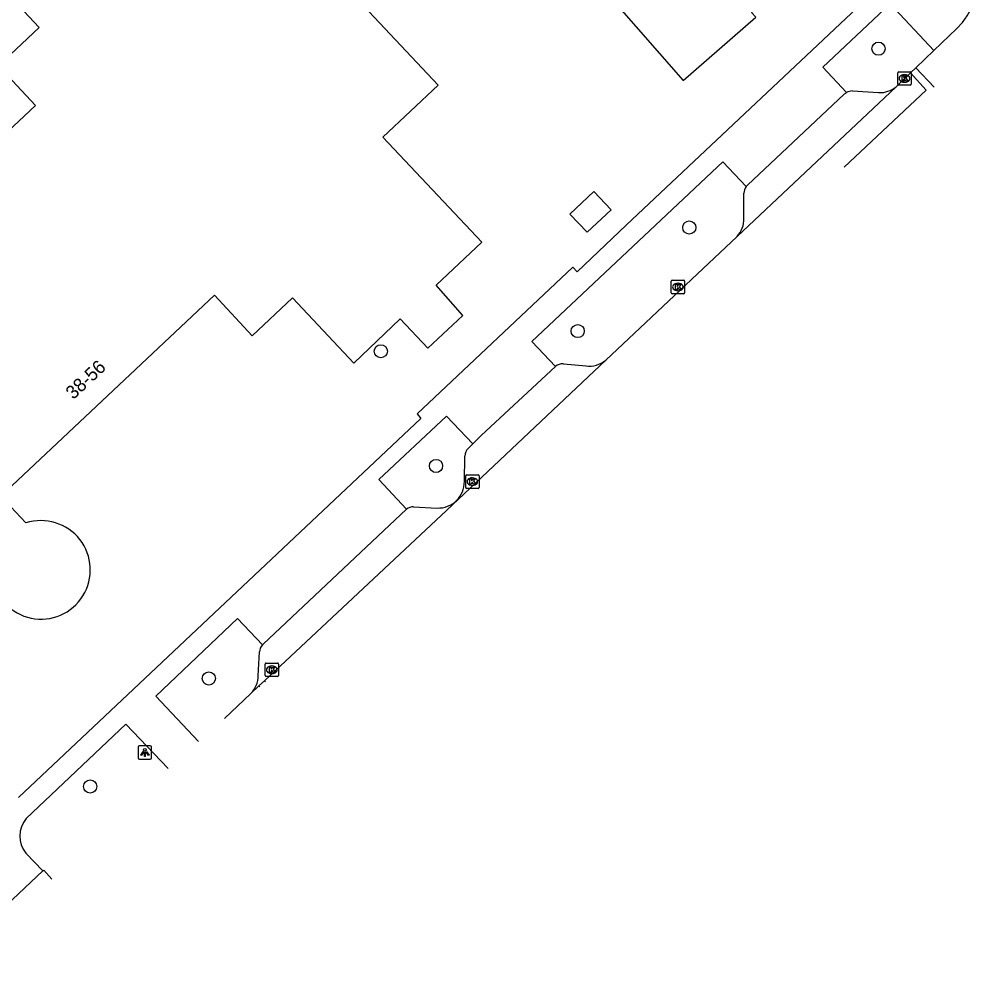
# Model space of a CAD drawing. Extents: x 162347 to 162868, y 381221 to 381813.
# Drawn here: x 162688.9 to 162760.4, y 381350.8 to 381421.7 of the extents above; entities that cross this region are included whole.
import ezdxf

# ---------------------------------------------------------------- set-up
doc = ezdxf.new("R2010")
doc.units = 0
for name, color, linetype in [('IMGEO_Boom', 7, 'Continuous'), ('IMGEO_Kolk', 7, 'Continuous'), ('IMGEO_Lage_trafo', 7, 'Continuous'), ('IMGEO_Lichtpunt', 7, 'Continuous'), ('IMGEO_Pand', 7, 'Continuous'), ('IMGEO_Pand_nummerreeks', 7, 'Continuous'), ('IMGEO_Parkeervlak_gesloten', 7, 'Continuous'), ('IMGEO_Parkeervlak_open', 7, 'Continuous'), ('IMGEO_Rijbaan_lokaal_gesloten', 7, 'Continuous'), ('IMGEO_Rijbaan_lokaal_open', 7, 'Continuous'), ('IMGEO_Voetpad_open', 7, 'Continuous')]:
    doc.layers.add(name, color=color, linetype=linetype)

msp = doc.modelspace()

# ---------------------------------------------------------------- linework, layer by layer
at = {"layer": 'IMGEO_Boom'}
for centre in [(162752.768, 381419.533), (162738.706, 381406.23), (162730.411, 381398.531), (162715.773, 381397.03), (162719.88, 381388.499), (162702.991, 381372.697), (162694.175, 381364.658)]:
    msp.add_circle(centre, 0.489, dxfattribs=at)
at = {"layer": 'IMGEO_Kolk'}
for p, q in [((162754.277, 381417.821), (162755.129, 381417.821)), ((162754.202, 381416.895), (162754.202, 381417.747)), ((162754.69, 381417.601), (162754.715, 381417.601)), ((162755.203, 381417.747), (162755.203, 381416.895)), ((162755.129, 381416.821), (162754.277, 381416.821)), ((162754.713, 381417.041), (162754.688, 381417.041)), ((162737.359, 381401.383), (162737.359, 381402.235)), ((162737.434, 381402.309), (162738.286, 381402.309)), ((162738.36, 381402.235), (162738.36, 381401.383)), ((162737.87, 381401.529), (162737.845, 381401.529)), ((162737.847, 381402.089), (162737.872, 381402.089)), ((162738.286, 381401.309), (162737.434, 381401.309)), ((162722.159, 381387.834), (162723.011, 381387.834)), ((162722.084, 381386.908), (162722.084, 381387.76)), ((162722.572, 381387.614), (162722.597, 381387.614)), ((162723.085, 381387.76), (162723.085, 381386.908)), ((162723.011, 381386.834), (162722.159, 381386.834)), ((162722.595, 381387.054), (162722.57, 381387.054)), ((162707.175, 381372.918), (162707.175, 381373.77)), ((162707.25, 381373.844), (162708.102, 381373.844)), ((162707.663, 381373.624), (162707.688, 381373.624)), ((162708.176, 381373.77), (162708.176, 381372.918)), ((162708.102, 381372.844), (162707.25, 381372.844)), ((162707.686, 381373.064), (162707.661, 381373.064))]:
    msp.add_line(p, q, dxfattribs=at)
for points in [[(162754.277, 381417.821), (162755.129, 381417.821)], [(162754.202, 381416.895), (162754.202, 381417.747)], [(162754.523, 381417.521), (162754.646, 381417.521), (162754.646, 381417.37), (162754.776, 381417.521), (162754.94, 381417.521), (162754.794, 381417.37), (162754.947, 381417.121), (162754.795, 381417.121), (162754.71, 381417.285), (162754.646, 381417.218), (162754.646, 381417.121), (162754.523, 381417.121), (162754.523, 381417.521)], [(162755.203, 381417.747), (162755.203, 381416.895)], [(162755.129, 381416.821), (162754.277, 381416.821)], [(162737.359, 381401.383), (162737.359, 381402.235)], [(162737.434, 381402.309), (162738.286, 381402.309)], [(162738.36, 381402.235), (162738.36, 381401.383)], [(162737.68, 381402.009), (162737.803, 381402.009), (162737.803, 381401.858), (162737.933, 381402.009), (162738.097, 381402.009), (162737.951, 381401.858), (162738.104, 381401.609), (162737.952, 381401.609), (162737.867, 381401.773), (162737.803, 381401.706), (162737.803, 381401.609), (162737.68, 381401.609), (162737.68, 381402.009)], [(162738.286, 381401.309), (162737.434, 381401.309)], [(162722.159, 381387.834), (162723.011, 381387.834)], [(162722.084, 381386.908), (162722.084, 381387.76)], [(162722.405, 381387.534), (162722.528, 381387.534), (162722.528, 381387.383), (162722.658, 381387.534), (162722.822, 381387.534), (162722.676, 381387.383), (162722.829, 381387.134), (162722.677, 381387.134), (162722.592, 381387.298), (162722.528, 381387.231), (162722.528, 381387.134), (162722.405, 381387.134), (162722.405, 381387.534)], [(162723.085, 381387.76), (162723.085, 381386.908)], [(162723.011, 381386.834), (162722.159, 381386.834)], [(162707.175, 381372.918), (162707.175, 381373.77)], [(162707.25, 381373.844), (162708.102, 381373.844)], [(162707.496, 381373.544), (162707.619, 381373.544), (162707.619, 381373.393), (162707.749, 381373.544), (162707.913, 381373.544), (162707.767, 381373.393), (162707.92, 381373.144), (162707.768, 381373.144), (162707.683, 381373.308), (162707.619, 381373.241), (162707.619, 381373.144), (162707.496, 381373.144), (162707.496, 381373.544)], [(162708.176, 381373.77), (162708.176, 381372.918)], [(162708.102, 381372.844), (162707.25, 381372.844)]]:
    msp.add_lwpolyline(points, dxfattribs=at)
for centre, start, end in [((162754.279, 381417.745), 91.55205, 178.44795), ((162754.279, 381417.745), 91.55205, 178.44795), ((162755.127, 381417.745), 1.55205, 88.44795), ((162755.127, 381417.745), 1.55205, 88.44795), ((162754.279, 381416.897), 181.55205, 268.44795), ((162754.279, 381416.897), 181.55205, 268.44795), ((162755.127, 381416.897), 271.55205, 358.44795), ((162755.127, 381416.897), 271.55205, 358.44795), ((162737.436, 381402.233), 91.55205, 178.44795), ((162737.436, 381402.233), 91.55205, 178.44795), ((162738.284, 381402.233), 1.55205, 88.44795), ((162738.284, 381402.233), 1.55205, 88.44795), ((162737.436, 381401.385), 181.55205, 268.44795), ((162737.436, 381401.385), 181.55205, 268.44795), ((162738.284, 381401.385), 271.55205, 358.44795), ((162738.284, 381401.385), 271.55205, 358.44795), ((162722.161, 381387.758), 91.55205, 178.44795), ((162722.161, 381387.758), 91.55205, 178.44795), ((162723.009, 381387.758), 1.55205, 88.44795), ((162723.009, 381387.758), 1.55205, 88.44795), ((162722.161, 381386.91), 181.55205, 268.44795), ((162722.161, 381386.91), 181.55205, 268.44795), ((162723.009, 381386.91), 271.55205, 358.44795), ((162723.009, 381386.91), 271.55205, 358.44795), ((162707.252, 381373.768), 91.55205, 178.44795), ((162707.252, 381373.768), 91.55205, 178.44795), ((162708.1, 381373.768), 1.55205, 88.44795), ((162708.1, 381373.768), 1.55205, 88.44795), ((162707.252, 381372.92), 181.55205, 268.44795), ((162707.252, 381372.92), 181.55205, 268.44795), ((162708.1, 381372.92), 271.55205, 358.44795), ((162708.1, 381372.92), 271.55205, 358.44795)]:
    msp.add_arc(centre, 0.0765, start, end, dxfattribs=at)
for centre, major_axis, ratio, start_param, end_param in [((162754.689, 381417.321), (-0.387, 0.002), 0.722429, 4.712389, 7.853982), ((162754.714, 381417.321), (-0.39, 0.002), 0.717154, 1.570796, 4.712389), ((162737.846, 381401.809), (-0.387, 0.002), 0.722429, 4.712389, 7.853982), ((162737.871, 381401.809), (-0.39, 0.002), 0.717154, 1.570796, 4.712389), ((162722.571, 381387.334), (-0.387, 0.002), 0.722429, 4.712389, 7.853982), ((162722.596, 381387.334), (-0.39, 0.002), 0.717154, 1.570796, 4.712389), ((162707.662, 381373.344), (-0.387, 0.002), 0.722429, 4.712389, 7.853982), ((162707.687, 381373.344), (-0.39, 0.002), 0.717154, 1.570796, 4.712389)]:
    msp.add_ellipse(centre, major_axis=major_axis, ratio=ratio, start_param=start_param, end_param=end_param, dxfattribs=at)
at = {"layer": 'IMGEO_Lage_trafo'}
msp.add_lwpolyline([(162729.831, 381407.23), (162731.106, 381405.876), (162732.89, 381407.556), (162731.614, 381408.91), (162729.831, 381407.23)], dxfattribs=at)
at = {"layer": 'IMGEO_Lichtpunt'}
for p, q in [((162697.74, 381367.588), (162697.74, 381366.781)), ((162697.74, 381367.588), (162697.74, 381366.781)), ((162698.642, 381367.683), (162697.834, 381367.683)), ((162698.642, 381367.683), (162697.834, 381367.683)), ((162698.736, 381366.781), (162698.736, 381367.588)), ((162698.736, 381366.781), (162698.736, 381367.588)), ((162697.834, 381366.687), (162698.642, 381366.687)), ((162697.834, 381366.687), (162698.642, 381366.687))]:
    msp.add_line(p, q, dxfattribs=at)
for points in [[(162698.114, 381367.252), (162698.153, 381367.224), (162697.965, 381366.962), (162697.927, 381366.989), (162698.114, 381367.252)], [(162698.216, 381367.204), (162698.263, 381367.204), (162698.263, 381366.882), (162698.216, 381366.882), (162698.216, 381367.204)], [(162698.326, 381367.224), (162698.364, 381367.251), (162698.551, 381366.989), (162698.512, 381366.961), (162698.326, 381367.224)]]:
    msp.add_lwpolyline(points, dxfattribs=at)
msp.add_circle((162698.239, 381367.386), 0.0994, dxfattribs=at)
for centre, start, end in [((162697.834, 381367.588), 90, 180), ((162697.834, 381367.588), 90, 180), ((162698.642, 381367.588), 0, 90), ((162698.642, 381367.588), 0, 90), ((162697.834, 381366.781), 180, 270), ((162697.834, 381366.781), 180, 270), ((162698.642, 381366.781), 270, 0), ((162698.642, 381366.781), 270, 360)]:
    msp.add_arc(centre, 0.0946, start, end, dxfattribs=at)
at = {"layer": 'IMGEO_Pand'}
for points in [[(162713.929, 381456.387), (162715.221, 381455.005), (162713.48, 381453.373), (162713.091, 381453.729), (162707.761, 381447.96), (162721.396, 381435.328), (162721.886, 381435.861), (162722.757, 381434.865), (162738.243, 381417.16), (162743.645, 381421.881), (162743.338, 381422.213), (162744.66, 381423.433), (162744.956, 381423.125), (162750.55, 381428.359), (162719.413, 381461.511), (162713.929, 381456.387)], [(162687.662, 381431.106), (162689.381, 381429.276), (162685.836, 381425.945), (162690.379, 381421.109), (162687.343, 381418.257), (162690.103, 381415.319), (162674.389, 381400.557), (162672.5, 381402.517)], [(162689.397, 381384.258), (162687.52, 381386.257), (162703.408, 381401.193), (162706.22, 381398.189), (162709.224, 381401.003), (162713.77, 381396.149), (162717.216, 381399.452), (162719.263, 381397.26), (162721.872, 381399.698), (162719.898, 381401.952), (162723.279, 381405.142), (162715.93, 381412.961), (162720.044, 381416.828), (162706.964, 381430.752)]]:
    msp.add_lwpolyline(points, dxfattribs=at)
msp.add_arc((162690.52, 381380.77), 3.664, 188.67201, 107.84907, dxfattribs=at)
at = {"layer": 'IMGEO_Parkeervlak_gesloten'}
msp.add_lwpolyline([(162690.657, 381358.379), (162690.725, 381358.45), (162691.332, 381357.77)], dxfattribs=at)
at = {"layer": 'IMGEO_Parkeervlak_open'}
for points in [[(162750.832, 381416.395), (162752.781, 381416.267)], [(162742.768, 381406.909), (162742.754, 381408.79)], [(162729.352, 381396.106), (162731.028, 381395.946)], [(162722.287, 381389.812), (162722.613, 381390.139)], [(162721.991, 381387.346), (162722.026, 381389.224)], [(162718.216, 381385.463), (162719.97, 381385.37)], [(162706.667, 381372.902), (162706.754, 381374.665)]]:
    msp.add_lwpolyline(points, dxfattribs=at)
for centre, radius, start, end in [((162750.853, 381415.508), 0.888, 91.34813, 120.68275), ((162752.871, 381418.142), 1.877, 267.25574, 310.14222), ((162743.795, 381408.683), 1.046, 145.26106, 174.11556), ((162740.875, 381406.871), 1.893, 316.74386, 1.14086), ((162729.33, 381395.205), 0.901, 88.60697, 129.63934), ((162731.282, 381397.834), 1.905, 262.32813, 309.50071), ((162722.782, 381389.24), 0.756, 130.88107, 181.24821), ((162720.041, 381387.319), 1.95, 267.90241, 0.80752), ((162718.254, 381384.421), 1.042, 92.08306, 122.74899), ((162707.583, 381374.624), 0.83, 137.30189, 177.17809), ((162704.742, 381372.925), 1.925, 315.24115, 359.33003)]:
    msp.add_arc(centre, radius, start, end, dxfattribs=at)
at = {"layer": 'IMGEO_Rijbaan_lokaal_gesloten'}
for points in [[(162750.224, 381410.71), (162756.32, 381416.458), (162755.146, 381417.741)], [(162755.146, 381417.741), (162754.759, 381417.373), (162754.081, 381416.707)], [(162754.081, 381416.707), (162742.254, 381405.574)], [(162742.254, 381405.574), (162732.494, 381396.364)], [(162732.494, 381396.364), (162720.66, 381385.195), (162707.132, 381372.527)], [(162706.721, 381372.143), (162706.109, 381371.569)], [(162706.79, 381372.07), (162706.721, 381372.143)], [(162707.132, 381372.527), (162707.21, 381372.443)], [(162706.109, 381371.569), (162704.161, 381369.73)]]:
    msp.add_lwpolyline(points, dxfattribs=at)
at = {"layer": 'IMGEO_Rijbaan_lokaal_open'}
for points in [[(162758.592, 381421.029), (162756.875, 381419.391)], [(162756.875, 381419.391), (162755.54, 381418.118)], [(162755.54, 381418.118), (162755.146, 381417.741)], [(162755.54, 381418.118), (162756.916, 381416.664)], [(162707.132, 381372.527), (162706.721, 381372.143)]]:
    msp.add_lwpolyline(points, dxfattribs=at)
msp.add_arc((162754.129, 381425.394), 6.243, 315.63819, 42.85814, dxfattribs=at)
at = {"layer": 'IMGEO_Voetpad_open'}
for points in [[(162753.688, 381424.95), (162734.043, 381406.444), (162730.365, 381402.935), (162730.05, 381403.284), (162718.479, 381392.369), (162718.753, 381392.02), (162688.853, 381363.831)], [(162750.4, 381416.271), (162748.623, 381418.154), (162753.639, 381422.863), (162756.875, 381419.391)], [(162743.025, 381409.392), (162750.228, 381416.14)], [(162728.755, 381395.899), (162726.998, 381397.744), (162741.191, 381411.131), (162742.935, 381409.279)], [(162722.613, 381390.139), (162723.245, 381390.772), (162728.755, 381395.899)], [(162717.69, 381385.298), (162715.637, 381387.488), (162720.665, 381392.212), (162722.613, 381390.139)], [(162707.042, 381375.253), (162717.69, 381385.298)], [(162706.973, 381375.187), (162705.131, 381377.16), (162699.061, 381371.369), (162702.219, 381368.003)], [(162699.979, 381366.01), (162696.834, 381369.297), (162689.407, 381362.282)], [(162689.382, 381359.699), (162690.657, 381358.379)], [(162690.657, 381358.379), (162683.416, 381351.564), (162684.112, 381350.806)]]:
    msp.add_lwpolyline(points, dxfattribs=at)
for centre, radius, start, end in [((162750.833, 381415.525), 0.863, 120.09621, 134.49161), ((162743.796, 381408.686), 1.045, 137.50115, 145.427), ((162707.455, 381374.753), 0.649, 129.50541, 137.94853), ((162691.03, 381360.975), 2.084, 141.14965, 217.7413)]:
    msp.add_arc(centre, radius, start, end, dxfattribs=at)

# ---------------------------------------------------------------- texts
at = {"layer": 'IMGEO_Pand_nummerreeks'}
msp.add_text('38-56', height=1, rotation=43.22967, dxfattribs=at).set_placement((162692.925, 381393.397))

doc.saveas('drawing.dxf')
